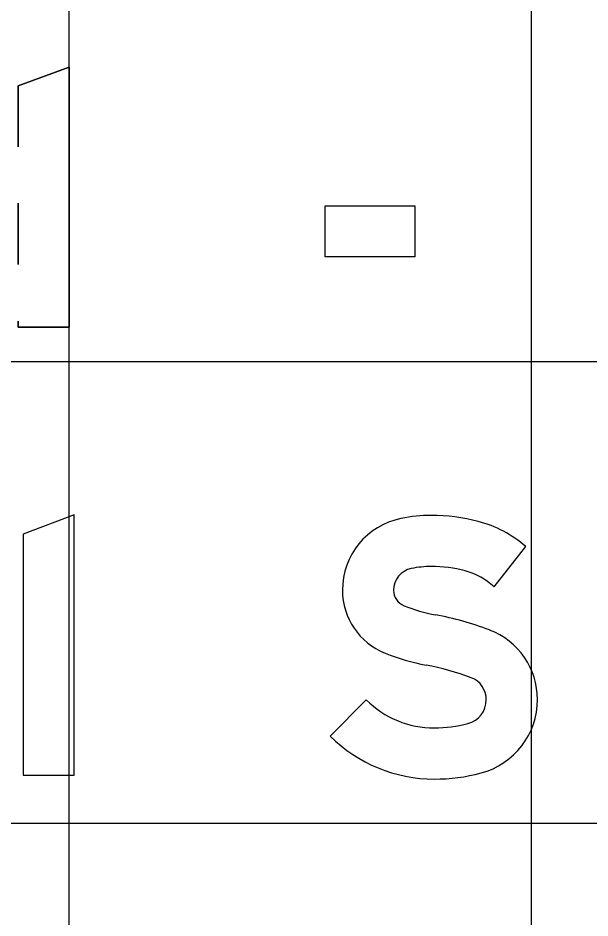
# Model space of a CAD drawing. Extents: x 2193008 to 2198143, y 1236112 to 1237864.
# Drawn here: x 2196730.485 to 2196732.96, y 1237168.635 to 1237172.533 of the extents above; entities that cross this region are included whole.
import ezdxf

# ---------------------------------------------------------------- set-up
doc = ezdxf.new("R2010")
doc.units = 0
for name, color, linetype in [('GSBWFILL', 7, 'Continuous'), ('GSCOLORFILL', 7, 'Continuous'), ('GSOUTLINE', 7, 'Continuous'), ('M-ROADS', 7, 'Continuous')]:
    doc.layers.add(name, color=color, linetype=linetype)

msp = doc.modelspace()

# ---------------------------------------------------------------- linework, layer by layer
at = {"layer": 'GSBWFILL'}
msp.add_line((2196730.485, 1237171.731), (2196730.485, 1237171.4657), dxfattribs=at)
for points in [[(2196730.485, 1237171.2206), (2196730.485, 1237171.1942), (2196730.7065, 1237171.1942), (2196730.7065, 1237172.3208), (2196730.485, 1237172.2392), (2196730.485, 1237171.9761)], [(2196732.5445, 1237170.0695), (2196732.6814, 1237170.2442)], [(2196731.9917, 1237169.5799), (2196731.8358, 1237169.4226)]]:
    msp.add_lwpolyline(points, dxfattribs=at)
for points in [[(2196731.8137, 1237171.7201), (2196732.2012, 1237171.7201), (2196732.2012, 1237171.4987), (2196731.8137, 1237171.4987)], [(2196730.7286, 1237169.2545), (2196730.7286, 1237170.3811), (2196730.5072, 1237170.2971), (2196730.5072, 1237169.2545)]]:
    msp.add_lwpolyline(points, close=True, dxfattribs=at)
for centre, major_axis, start_param, end_param in [((2196732.2057, 1237170.0551), (0, 0.3172), 0.202758, 1.570796), ((2196732.2731, 1237169.7269), (0, 0.6523), 0, 0.202758), ((2196732.2731, 1237169.5793), (0, 0.7999), 6.026234, 6.283185), ((2196732.3474, 1237169.8618), (0, 0.5078), 5.565152, 6.026234), ((2196732.2057, 1237170.0551), (0, 0.0957), 0.202758, 1.570796), ((2196732.2731, 1237169.7269), (0, 0.4308), 0, 0.202758), ((2196732.2731, 1237169.5793), (0, 0.5784), 6.026234, 6.283185), ((2196732.3474, 1237169.8618), (0, 0.2864), 5.523837, 6.026234), ((2196732.1823, 1237170.0551), (0, 0.2938), 1.570796, 2.761249), ((2196732.1823, 1237170.0551), (0, 0.0724), 1.570796, 2.761249), ((2196732.4236, 1237170.6587), (0, 0.7224), 2.761249, 2.95744), ((2196732.0445, 1237168.6233), (0, 1.348), 5.918637, 6.099033), ((2196732.4101, 1237169.5813), (0, 0.3226), 4.712389, 5.918637), ((2196732.4236, 1237170.6587), (0, 0.9438), 2.761249, 2.95744), ((2196732.0445, 1237168.6233), (0, 1.1265), 5.918637, 6.099033), ((2196732.4101, 1237169.5813), (0, 0.1011), 4.712389, 5.918637), ((2196732.2866, 1237169.8774), (0, 0.4189), 2.360607, 3.141593), ((2196732.4037, 1237169.5813), (0, 0.1075), 3.401517, 4.712389), ((2196732.4037, 1237169.5813), (0, 0.3289), 3.401517, 4.712389), ((2196732.2866, 1237170.0217), (0, 0.5632), 3.141593, 3.401517), ((2196732.2866, 1237169.8774), (0, 0.6403), 2.360607, 3.141593), ((2196732.2866, 1237170.0217), (0, 0.7846), 3.141593, 3.401517)]:
    msp.add_ellipse(centre, major_axis=major_axis, ratio=0.999999, start_param=start_param, end_param=end_param, dxfattribs=at)
at = {"layer": 'GSCOLORFILL'}
msp.add_line((2196730.485, 1237171.731), (2196730.485, 1237171.4657), dxfattribs=at)
for points in [[(2196730.485, 1237171.2206), (2196730.485, 1237171.1942), (2196730.7065, 1237171.1942), (2196730.7065, 1237172.3208), (2196730.485, 1237172.2392), (2196730.485, 1237171.9761)], [(2196732.5445, 1237170.0695), (2196732.6814, 1237170.2442)], [(2196731.9917, 1237169.5799), (2196731.8358, 1237169.4226)]]:
    msp.add_lwpolyline(points, dxfattribs=at)
for points in [[(2196731.8137, 1237171.7201), (2196732.2012, 1237171.7201), (2196732.2012, 1237171.4987), (2196731.8137, 1237171.4987)], [(2196730.7286, 1237169.2545), (2196730.7286, 1237170.3811), (2196730.5072, 1237170.2971), (2196730.5072, 1237169.2545)]]:
    msp.add_lwpolyline(points, close=True, dxfattribs=at)
for centre, major_axis, start_param, end_param in [((2196732.2057, 1237170.0551), (0, 0.3172), 0.202758, 1.570796), ((2196732.2731, 1237169.7269), (0, 0.6523), 0, 0.202758), ((2196732.2731, 1237169.5793), (0, 0.7999), 6.026234, 6.283185), ((2196732.3474, 1237169.8618), (0, 0.5078), 5.565152, 6.026234), ((2196732.2057, 1237170.0551), (0, 0.0957), 0.202758, 1.570796), ((2196732.2731, 1237169.7269), (0, 0.4308), 0, 0.202758), ((2196732.2731, 1237169.5793), (0, 0.5784), 6.026234, 6.283185), ((2196732.3474, 1237169.8618), (0, 0.2864), 5.523837, 6.026234), ((2196732.1823, 1237170.0551), (0, 0.2938), 1.570796, 2.761249), ((2196732.1823, 1237170.0551), (0, 0.0724), 1.570796, 2.761249), ((2196732.4236, 1237170.6587), (0, 0.7224), 2.761249, 2.95744), ((2196732.0445, 1237168.6233), (0, 1.348), 5.918637, 6.099033), ((2196732.4101, 1237169.5813), (0, 0.3226), 4.712389, 5.918637), ((2196732.4236, 1237170.6587), (0, 0.9438), 2.761249, 2.95744), ((2196732.0445, 1237168.6233), (0, 1.1265), 5.918637, 6.099033), ((2196732.4101, 1237169.5813), (0, 0.1011), 4.712389, 5.918637), ((2196732.2866, 1237169.8774), (0, 0.4189), 2.360607, 3.141593), ((2196732.4037, 1237169.5813), (0, 0.1075), 3.401517, 4.712389), ((2196732.4037, 1237169.5813), (0, 0.3289), 3.401517, 4.712389), ((2196732.2866, 1237170.0217), (0, 0.5632), 3.141593, 3.401517), ((2196732.2866, 1237169.8774), (0, 0.6403), 2.360607, 3.141593), ((2196732.2866, 1237170.0217), (0, 0.7846), 3.141593, 3.401517)]:
    msp.add_ellipse(centre, major_axis=major_axis, ratio=0.999999, start_param=start_param, end_param=end_param, dxfattribs=at)
at = {"layer": 'GSOUTLINE'}
msp.add_line((2196730.485, 1237171.4657), (2196730.485, 1237171.731), dxfattribs=at)
for points in [[(2196730.485, 1237171.9761), (2196730.485, 1237172.2392), (2196730.7065, 1237172.3208), (2196730.7065, 1237171.1942), (2196730.485, 1237171.1942), (2196730.485, 1237171.2206)], [(2196732.5445, 1237170.0695), (2196732.6814, 1237170.2442)], [(2196731.9917, 1237169.5799), (2196731.8358, 1237169.4226)]]:
    msp.add_lwpolyline(points, dxfattribs=at)
for points in [[(2196731.8137, 1237171.7201), (2196732.2012, 1237171.7201), (2196732.2012, 1237171.4987), (2196731.8137, 1237171.4987)], [(2196730.7286, 1237169.2545), (2196730.7286, 1237170.3811), (2196730.5072, 1237170.2971), (2196730.5072, 1237169.2545)]]:
    msp.add_lwpolyline(points, close=True, dxfattribs=at)
for centre, major_axis, start_param, end_param in [((2196732.2057, 1237170.0551), (0, 0.3172), 0.202758, 1.570796), ((2196732.2731, 1237169.7269), (0, 0.6523), 0, 0.202758), ((2196732.2731, 1237169.5793), (0, 0.7999), 6.026234, 6.283185), ((2196732.3474, 1237169.8618), (0, 0.5078), 5.565152, 6.026234), ((2196732.2057, 1237170.0551), (0, 0.0957), 0.202758, 1.570796), ((2196732.2731, 1237169.7269), (0, 0.4308), 0, 0.202758), ((2196732.2731, 1237169.5793), (0, 0.5784), 6.026234, 6.283185), ((2196732.3474, 1237169.8618), (0, 0.2864), 5.523837, 6.026234), ((2196732.1823, 1237170.0551), (0, 0.2938), 1.570796, 2.761249), ((2196732.1823, 1237170.0551), (0, 0.0724), 1.570796, 2.761249), ((2196732.4236, 1237170.6587), (0, 0.7224), 2.761249, 2.95744), ((2196732.0445, 1237168.6233), (0, 1.348), 5.918637, 6.099033), ((2196732.4101, 1237169.5813), (0, 0.3226), 4.712389, 5.918637), ((2196732.4236, 1237170.6587), (0, 0.9438), 2.761249, 2.95744), ((2196732.0445, 1237168.6233), (0, 1.1265), 5.918637, 6.099033), ((2196732.4101, 1237169.5813), (0, 0.1011), 4.712389, 5.918637), ((2196732.2866, 1237169.8774), (0, 0.4189), 2.360607, 3.141593), ((2196732.4037, 1237169.5813), (0, 0.1075), 3.401517, 4.712389), ((2196732.4037, 1237169.5813), (0, 0.3289), 3.401517, 4.712389), ((2196732.2866, 1237170.0217), (0, 0.5632), 3.141593, 3.401517), ((2196732.2866, 1237169.8774), (0, 0.6403), 2.360607, 3.141593), ((2196732.2866, 1237170.0217), (0, 0.7846), 3.141593, 3.401517)]:
    msp.add_ellipse(centre, major_axis=major_axis, ratio=0.999999, start_param=start_param, end_param=end_param, dxfattribs=at)
at = {"layer": 'M-ROADS'}
for p, q in [((2196730.7065, 1237153.0462), (2196730.7065, 1237223.0462)), ((2196732.7065, 1237153.0462), (2196732.7065, 1237223.0462)), ((2196614.7065, 1237171.0462), (2196874.7065, 1237171.0462)), ((2196614.7065, 1237169.0462), (2196874.7065, 1237169.0462))]:
    msp.add_line(p, q, dxfattribs=at)

doc.saveas('drawing.dxf')
